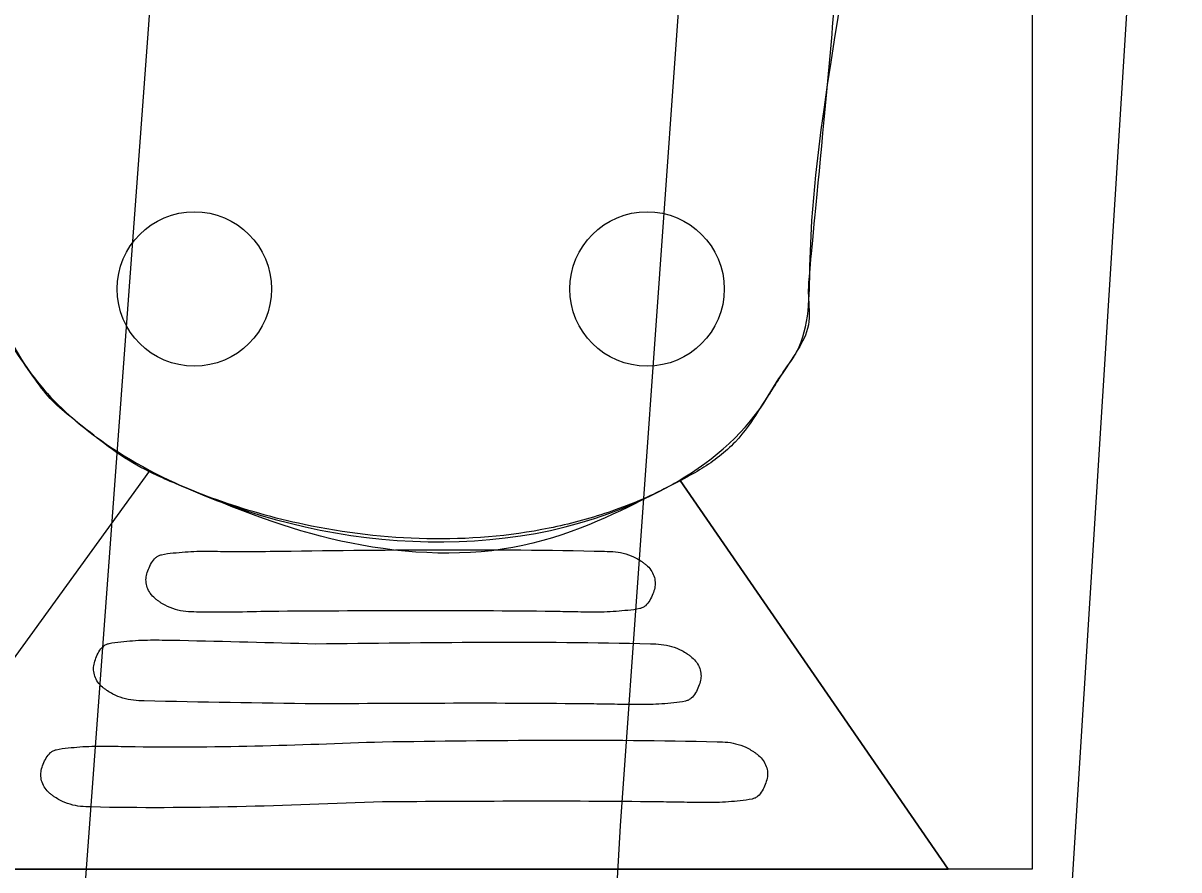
# Model space of a CAD drawing. Extents: x 417997 to 421451, y 4451742 to 4455216.
# Drawn here: x 420087.32 to 420096.31, y 4453182.9 to 4453189.48 of the extents above; entities that cross this region are included whole.
import ezdxf

# ---------------------------------------------------------------- set-up
doc = ezdxf.new("R2010")
doc.units = 0
for name, color, linetype in [('LJ_SEMBOL', 7, 'Continuous'), ('RAYLI_TOPLU_TAŞIMA_HATTI', 7, 'Continuous'), ('Yol_Sose', 7, 'Continuous')]:
    doc.layers.add(name, color=color, linetype=linetype)

msp = doc.modelspace()

# ---------------------------------------------------------------- linework, layer by layer
at = {"layer": 'LJ_SEMBOL'}
for p, q in [((420088.3042, 4453186.0013), (420086.0572, 4453182.9041)), ((420088.3042, 4453186.0013), (420086.0572, 4453182.9041)), ((420088.3042, 4453186.0013), (420086.0572, 4453182.9041)), ((420088.3042, 4453186.0013), (420086.0572, 4453182.9041)), ((420092.4319, 4453185.9273), (420094.5176, 4453182.9041)), ((420094.5176, 4453182.9041), (420092.4319, 4453185.9273)), ((420092.4319, 4453185.9273), (420094.5176, 4453182.9041)), ((420094.5176, 4453182.9041), (420092.4319, 4453185.9273)), ((420086.0572, 4453182.9041), (420094.5176, 4453182.9041)), ((420086.0572, 4453182.9041), (420094.5176, 4453182.9041))]:
    msp.add_line(p, q, dxfattribs=at)
msp.add_lwpolyline([(420085.5167, 4453194.2268), (420095.1692, 4453194.2268), (420095.1692, 4453182.9041), (420085.5167, 4453182.9041)], close=True, dxfattribs=at)
msp.add_lwpolyline([(420085.5167, 4453194.2268), (420095.1692, 4453194.2268), (420095.1692, 4453182.9041), (420085.5167, 4453182.9041)], close=True, dxfattribs=at)
for centre in [(420088.6522, 4453187.4155), (420088.6522, 4453187.4155), (420088.6522, 4453187.4155), (420088.6522, 4453187.4155), (420092.1742, 4453187.4155), (420092.1742, 4453187.4155), (420092.1742, 4453187.4155), (420092.1742, 4453187.4155)]:
    msp.add_circle(centre, 0.6006, dxfattribs=at)
for points in [[(420087.0556, 4453187.8007), (420087.0556, 4453192.7567), (420088.458, 4453193.8315), (420092.128, 4453193.9211), (420093.2022, 4453193.533), (420093.5304, 4453193.0254), (420093.4409, 4453187.5918), (420093.3384, 4453186.9292), (420093.2215, 4453186.7509), (420093.053, 4453186.4871), (420092.3071, 4453185.8601), (420088.6072, 4453185.8601), (420087.8314, 4453186.308), (420087.3838, 4453186.7558), (420087.074, 4453187.4866), (420087.0556, 4453187.8007)], [(420087.0556, 4453187.8007), (420087.0556, 4453192.7567), (420088.458, 4453193.8315), (420092.128, 4453193.9211), (420093.2022, 4453193.533), (420093.5304, 4453193.0254), (420093.4409, 4453187.5918), (420093.3384, 4453186.9292), (420093.2215, 4453186.7509), (420093.053, 4453186.4871), (420092.3071, 4453185.8601), (420088.6072, 4453185.8601), (420087.8314, 4453186.308), (420087.3838, 4453186.7558), (420087.074, 4453187.4866), (420087.0556, 4453187.8007)], [(420092.4319, 4453185.9273), (420092.3071, 4453185.8601), (420091.8713, 4453185.6781), (420091.4135, 4453185.5552), (420090.4604, 4453185.4726), (420089.5057, 4453185.5837), (420088.8234, 4453185.7771), (420088.6072, 4453185.8601), (420088.4539, 4453185.9272), (420088.3042, 4453186.0013)], [(420092.4319, 4453185.9273), (420092.3071, 4453185.8601), (420091.8713, 4453185.6781), (420091.4135, 4453185.5552), (420090.4604, 4453185.4726), (420089.5057, 4453185.5837), (420088.8234, 4453185.7771), (420088.6072, 4453185.8601), (420088.4539, 4453185.9272), (420088.3042, 4453186.0013)], [(420089.2422, 4453184.9078), (420088.6696, 4453184.9029), (420088.586, 4453184.9074), (420088.5047, 4453184.9237), (420088.4252, 4453184.9561), (420088.3858, 4453184.9796), (420088.3662, 4453184.9935), (420088.3467, 4453185.0088), (420088.3098, 4453185.049), (420088.2865, 4453185.0949), (420088.2767, 4453185.1424), (420088.2766, 4453185.1653), (420088.2799, 4453185.187), (420088.2945, 4453185.2353), (420088.3185, 4453185.2852), (420088.3524, 4453185.3265), (420088.3733, 4453185.3406), (420088.3968, 4453185.3486), (420088.4886, 4453185.3623), (420088.5805, 4453185.3708), (420088.7642, 4453185.3764), (420088.9479, 4453185.3736), (420089.2422, 4453185.3757)], [(420089.2422, 4453184.9078), (420088.6696, 4453184.9029), (420088.586, 4453184.9074), (420088.5047, 4453184.9237), (420088.4252, 4453184.9561), (420088.3858, 4453184.9796), (420088.3662, 4453184.9935), (420088.3467, 4453185.0088), (420088.3098, 4453185.049), (420088.2865, 4453185.0949), (420088.2767, 4453185.1424), (420088.2766, 4453185.1653), (420088.2799, 4453185.187), (420088.2945, 4453185.2353), (420088.3185, 4453185.2852), (420088.3524, 4453185.3265), (420088.3733, 4453185.3406), (420088.3968, 4453185.3486), (420088.4886, 4453185.3623), (420088.5805, 4453185.3708), (420088.7642, 4453185.3764), (420088.9479, 4453185.3736), (420089.2422, 4453185.3757)], [(420089.2422, 4453184.9078), (420088.6696, 4453184.9029), (420088.586, 4453184.9074), (420088.5047, 4453184.9237), (420088.4252, 4453184.9561), (420088.3858, 4453184.9796), (420088.3662, 4453184.9935), (420088.3467, 4453185.0088), (420088.3098, 4453185.049), (420088.2865, 4453185.0949), (420088.2767, 4453185.1424), (420088.2766, 4453185.1653), (420088.2799, 4453185.187), (420088.2945, 4453185.2353), (420088.3185, 4453185.2852), (420088.3524, 4453185.3265), (420088.3733, 4453185.3406), (420088.3968, 4453185.3486), (420088.4886, 4453185.3623), (420088.5805, 4453185.3708), (420088.7642, 4453185.3764), (420088.9479, 4453185.3736), (420089.2422, 4453185.3757)], [(420089.2422, 4453184.9078), (420088.6696, 4453184.9029), (420088.586, 4453184.9074), (420088.5047, 4453184.9237), (420088.4252, 4453184.9561), (420088.3858, 4453184.9796), (420088.3662, 4453184.9935), (420088.3467, 4453185.0088), (420088.3098, 4453185.049), (420088.2865, 4453185.0949), (420088.2767, 4453185.1424), (420088.2766, 4453185.1653), (420088.2799, 4453185.187), (420088.2945, 4453185.2353), (420088.3185, 4453185.2852), (420088.3524, 4453185.3265), (420088.3733, 4453185.3406), (420088.3968, 4453185.3486), (420088.4886, 4453185.3623), (420088.5805, 4453185.3708), (420088.7642, 4453185.3764), (420088.9479, 4453185.3736), (420089.2422, 4453185.3757)], [(420089.2422, 4453185.3757), (420091.8442, 4453185.3757), (420091.9278, 4453185.3712), (420092.009, 4453185.3549), (420092.0886, 4453185.3225), (420092.1279, 4453185.299), (420092.1475, 4453185.2852), (420092.1671, 4453185.2698), (420092.204, 4453185.2296), (420092.2272, 4453185.1837), (420092.2371, 4453185.1363), (420092.2371, 4453185.1133), (420092.2339, 4453185.0916), (420092.2193, 4453185.0434), (420092.1953, 4453184.9934), (420092.1614, 4453184.9521), (420092.1405, 4453184.938), (420092.117, 4453184.93), (420092.0251, 4453184.9163), (420091.9333, 4453184.9078), (420091.7496, 4453184.9022), (420091.5659, 4453184.905), (420091.3821, 4453184.9078), (420089.2422, 4453184.9078)], [(420089.2422, 4453185.3757), (420091.8442, 4453185.3757), (420091.9278, 4453185.3712), (420092.009, 4453185.3549), (420092.0886, 4453185.3225), (420092.1279, 4453185.299), (420092.1475, 4453185.2852), (420092.1671, 4453185.2698), (420092.204, 4453185.2296), (420092.2272, 4453185.1837), (420092.2371, 4453185.1363), (420092.2371, 4453185.1133), (420092.2339, 4453185.0916), (420092.2193, 4453185.0434), (420092.1953, 4453184.9934), (420092.1614, 4453184.9521), (420092.1405, 4453184.938), (420092.117, 4453184.93), (420092.0251, 4453184.9163), (420091.9333, 4453184.9078), (420091.7496, 4453184.9022), (420091.5659, 4453184.905), (420091.3821, 4453184.9078), (420089.2422, 4453184.9078)], [(420089.2422, 4453185.3757), (420091.8442, 4453185.3757), (420091.9278, 4453185.3712), (420092.009, 4453185.3549), (420092.0886, 4453185.3225), (420092.1279, 4453185.299), (420092.1475, 4453185.2852), (420092.1671, 4453185.2698), (420092.204, 4453185.2296), (420092.2272, 4453185.1837), (420092.2371, 4453185.1363), (420092.2371, 4453185.1133), (420092.2339, 4453185.0916), (420092.2193, 4453185.0434), (420092.1953, 4453184.9934), (420092.1614, 4453184.9521), (420092.1405, 4453184.938), (420092.117, 4453184.93), (420092.0251, 4453184.9163), (420091.9333, 4453184.9078), (420091.7496, 4453184.9022), (420091.5659, 4453184.905), (420091.3821, 4453184.9078), (420089.2422, 4453184.9078)], [(420089.2422, 4453185.3757), (420091.8442, 4453185.3757), (420091.9278, 4453185.3712), (420092.009, 4453185.3549), (420092.0886, 4453185.3225), (420092.1279, 4453185.299), (420092.1475, 4453185.2852), (420092.1671, 4453185.2698), (420092.204, 4453185.2296), (420092.2272, 4453185.1837), (420092.2371, 4453185.1363), (420092.2371, 4453185.1133), (420092.2339, 4453185.0916), (420092.2193, 4453185.0434), (420092.1953, 4453184.9934), (420092.1614, 4453184.9521), (420092.1405, 4453184.938), (420092.117, 4453184.93), (420092.0251, 4453184.9163), (420091.9333, 4453184.9078), (420091.7496, 4453184.9022), (420091.5659, 4453184.905), (420091.3821, 4453184.9078), (420089.2422, 4453184.9078)], [(420089.5985, 4453184.1884), (420088.2617, 4453184.2124), (420088.1781, 4453184.2169), (420088.0968, 4453184.2332), (420088.0172, 4453184.2656), (420087.9779, 4453184.2891), (420087.9583, 4453184.303), (420087.9387, 4453184.3183), (420087.9019, 4453184.3585), (420087.8786, 4453184.4044), (420087.8687, 4453184.4518), (420087.8687, 4453184.4748), (420087.8719, 4453184.4965), (420087.8866, 4453184.5448), (420087.9106, 4453184.5947), (420087.9445, 4453184.636), (420087.9653, 4453184.6501), (420087.9889, 4453184.6581), (420088.0807, 4453184.6718), (420088.1725, 4453184.6803), (420088.3562, 4453184.6859), (420088.54, 4453184.6831), (420089.5985, 4453184.6564)], [(420089.5985, 4453184.1884), (420088.2617, 4453184.2124), (420088.1781, 4453184.2169), (420088.0968, 4453184.2332), (420088.0172, 4453184.2656), (420087.9779, 4453184.2891), (420087.9583, 4453184.303), (420087.9387, 4453184.3183), (420087.9019, 4453184.3585), (420087.8786, 4453184.4044), (420087.8687, 4453184.4518), (420087.8687, 4453184.4748), (420087.8719, 4453184.4965), (420087.8866, 4453184.5448), (420087.9106, 4453184.5947), (420087.9445, 4453184.636), (420087.9653, 4453184.6501), (420087.9889, 4453184.6581), (420088.0807, 4453184.6718), (420088.1725, 4453184.6803), (420088.3562, 4453184.6859), (420088.54, 4453184.6831), (420089.5985, 4453184.6564)], [(420089.5985, 4453184.1884), (420088.2617, 4453184.2124), (420088.1781, 4453184.2169), (420088.0968, 4453184.2332), (420088.0172, 4453184.2656), (420087.9779, 4453184.2891), (420087.9583, 4453184.303), (420087.9387, 4453184.3183), (420087.9019, 4453184.3585), (420087.8786, 4453184.4044), (420087.8687, 4453184.4518), (420087.8687, 4453184.4748), (420087.8719, 4453184.4965), (420087.8866, 4453184.5448), (420087.9106, 4453184.5947), (420087.9445, 4453184.636), (420087.9653, 4453184.6501), (420087.9889, 4453184.6581), (420088.0807, 4453184.6718), (420088.1725, 4453184.6803), (420088.3562, 4453184.6859), (420088.54, 4453184.6831), (420089.5985, 4453184.6564)], [(420089.5985, 4453184.1884), (420088.2617, 4453184.2124), (420088.1781, 4453184.2169), (420088.0968, 4453184.2332), (420088.0172, 4453184.2656), (420087.9779, 4453184.2891), (420087.9583, 4453184.303), (420087.9387, 4453184.3183), (420087.9019, 4453184.3585), (420087.8786, 4453184.4044), (420087.8687, 4453184.4518), (420087.8687, 4453184.4748), (420087.8719, 4453184.4965), (420087.8866, 4453184.5448), (420087.9106, 4453184.5947), (420087.9445, 4453184.636), (420087.9653, 4453184.6501), (420087.9889, 4453184.6581), (420088.0807, 4453184.6718), (420088.1725, 4453184.6803), (420088.3562, 4453184.6859), (420088.54, 4453184.6831), (420089.5985, 4453184.6564)], [(420089.5985, 4453184.6564), (420092.2005, 4453184.6564), (420092.2841, 4453184.6519), (420092.3653, 4453184.6356), (420092.4449, 4453184.6032), (420092.4843, 4453184.5797), (420092.5038, 4453184.5658), (420092.5234, 4453184.5505), (420092.5603, 4453184.5103), (420092.5836, 4453184.4643), (420092.5934, 4453184.4169), (420092.5935, 4453184.394), (420092.5902, 4453184.3723), (420092.5756, 4453184.324), (420092.5516, 4453184.2741), (420092.5177, 4453184.2328), (420092.4968, 4453184.2187), (420092.4733, 4453184.2107), (420092.3815, 4453184.197), (420092.2896, 4453184.1885), (420092.1059, 4453184.1829), (420091.9222, 4453184.1857), (420091.7384, 4453184.1884), (420089.5985, 4453184.1884)], [(420089.5985, 4453184.6564), (420092.2005, 4453184.6564), (420092.2841, 4453184.6519), (420092.3653, 4453184.6356), (420092.4449, 4453184.6032), (420092.4843, 4453184.5797), (420092.5038, 4453184.5658), (420092.5234, 4453184.5505), (420092.5603, 4453184.5103), (420092.5836, 4453184.4643), (420092.5934, 4453184.4169), (420092.5935, 4453184.394), (420092.5902, 4453184.3723), (420092.5756, 4453184.324), (420092.5516, 4453184.2741), (420092.5177, 4453184.2328), (420092.4968, 4453184.2187), (420092.4733, 4453184.2107), (420092.3815, 4453184.197), (420092.2896, 4453184.1885), (420092.1059, 4453184.1829), (420091.9222, 4453184.1857), (420091.7384, 4453184.1884), (420089.5985, 4453184.1884)], [(420089.5985, 4453184.6564), (420092.2005, 4453184.6564), (420092.2841, 4453184.6519), (420092.3653, 4453184.6356), (420092.4449, 4453184.6032), (420092.4843, 4453184.5797), (420092.5038, 4453184.5658), (420092.5234, 4453184.5505), (420092.5603, 4453184.5103), (420092.5836, 4453184.4643), (420092.5934, 4453184.4169), (420092.5935, 4453184.394), (420092.5902, 4453184.3723), (420092.5756, 4453184.324), (420092.5516, 4453184.2741), (420092.5177, 4453184.2328), (420092.4968, 4453184.2187), (420092.4733, 4453184.2107), (420092.3815, 4453184.197), (420092.2896, 4453184.1885), (420092.1059, 4453184.1829), (420091.9222, 4453184.1857), (420091.7384, 4453184.1884), (420089.5985, 4453184.1884)], [(420089.5985, 4453184.6564), (420092.2005, 4453184.6564), (420092.2841, 4453184.6519), (420092.3653, 4453184.6356), (420092.4449, 4453184.6032), (420092.4843, 4453184.5797), (420092.5038, 4453184.5658), (420092.5234, 4453184.5505), (420092.5603, 4453184.5103), (420092.5836, 4453184.4643), (420092.5934, 4453184.4169), (420092.5935, 4453184.394), (420092.5902, 4453184.3723), (420092.5756, 4453184.324), (420092.5516, 4453184.2741), (420092.5177, 4453184.2328), (420092.4968, 4453184.2187), (420092.4733, 4453184.2107), (420092.3815, 4453184.197), (420092.2896, 4453184.1885), (420092.1059, 4453184.1829), (420091.9222, 4453184.1857), (420091.7384, 4453184.1884), (420089.5985, 4453184.1884)], [(420090.1163, 4453183.4266), (420087.8513, 4453183.387), (420087.7678, 4453183.3915), (420087.6865, 4453183.4078), (420087.6069, 4453183.4401), (420087.5676, 4453183.4637), (420087.548, 4453183.4775), (420087.5284, 4453183.4928), (420087.4915, 4453183.533), (420087.4683, 4453183.579), (420087.4584, 4453183.6264), (420087.4584, 4453183.6493), (420087.4616, 4453183.6711), (420087.4763, 4453183.7193), (420087.5002, 4453183.7693), (420087.5341, 4453183.8105), (420087.555, 4453183.8246), (420087.5785, 4453183.8326), (420087.6704, 4453183.8463), (420087.7622, 4453183.8548), (420087.9459, 4453183.8604), (420088.1297, 4453183.8577), (420090.1163, 4453183.8946)], [(420090.1163, 4453183.4266), (420087.8513, 4453183.387), (420087.7678, 4453183.3915), (420087.6865, 4453183.4078), (420087.6069, 4453183.4401), (420087.5676, 4453183.4637), (420087.548, 4453183.4775), (420087.5284, 4453183.4928), (420087.4915, 4453183.533), (420087.4683, 4453183.579), (420087.4584, 4453183.6264), (420087.4584, 4453183.6493), (420087.4616, 4453183.6711), (420087.4763, 4453183.7193), (420087.5002, 4453183.7693), (420087.5341, 4453183.8105), (420087.555, 4453183.8246), (420087.5785, 4453183.8326), (420087.6704, 4453183.8463), (420087.7622, 4453183.8548), (420087.9459, 4453183.8604), (420088.1297, 4453183.8577), (420090.1163, 4453183.8946)], [(420090.1163, 4453183.4266), (420087.8513, 4453183.387), (420087.7678, 4453183.3915), (420087.6865, 4453183.4078), (420087.6069, 4453183.4401), (420087.5676, 4453183.4637), (420087.548, 4453183.4775), (420087.5284, 4453183.4928), (420087.4915, 4453183.533), (420087.4683, 4453183.579), (420087.4584, 4453183.6264), (420087.4584, 4453183.6493), (420087.4616, 4453183.6711), (420087.4763, 4453183.7193), (420087.5002, 4453183.7693), (420087.5341, 4453183.8105), (420087.555, 4453183.8246), (420087.5785, 4453183.8326), (420087.6704, 4453183.8463), (420087.7622, 4453183.8548), (420087.9459, 4453183.8604), (420088.1297, 4453183.8577), (420090.1163, 4453183.8946)], [(420090.1163, 4453183.4266), (420087.8513, 4453183.387), (420087.7678, 4453183.3915), (420087.6865, 4453183.4078), (420087.6069, 4453183.4401), (420087.5676, 4453183.4637), (420087.548, 4453183.4775), (420087.5284, 4453183.4928), (420087.4915, 4453183.533), (420087.4683, 4453183.579), (420087.4584, 4453183.6264), (420087.4584, 4453183.6493), (420087.4616, 4453183.6711), (420087.4763, 4453183.7193), (420087.5002, 4453183.7693), (420087.5341, 4453183.8105), (420087.555, 4453183.8246), (420087.5785, 4453183.8326), (420087.6704, 4453183.8463), (420087.7622, 4453183.8548), (420087.9459, 4453183.8604), (420088.1297, 4453183.8577), (420090.1163, 4453183.8946)], [(420090.1163, 4453183.8946), (420092.7183, 4453183.8946), (420092.8019, 4453183.8901), (420092.8831, 4453183.8738), (420092.9627, 4453183.8414), (420093.002, 4453183.8179), (420093.0216, 4453183.804), (420093.0412, 4453183.7887), (420093.0781, 4453183.7485), (420093.1013, 4453183.7026), (420093.1112, 4453183.6551), (420093.1112, 4453183.6322), (420093.108, 4453183.6105), (420093.0933, 4453183.5622), (420093.0694, 4453183.5123), (420093.0355, 4453183.471), (420093.0146, 4453183.4569), (420092.9911, 4453183.4489), (420092.8992, 4453183.4352), (420092.8074, 4453183.4267), (420092.6237, 4453183.4211), (420092.4399, 4453183.4239), (420092.2562, 4453183.4266), (420090.1163, 4453183.4266)], [(420090.1163, 4453183.8946), (420092.7183, 4453183.8946), (420092.8019, 4453183.8901), (420092.8831, 4453183.8738), (420092.9627, 4453183.8414), (420093.002, 4453183.8179), (420093.0216, 4453183.804), (420093.0412, 4453183.7887), (420093.0781, 4453183.7485), (420093.1013, 4453183.7026), (420093.1112, 4453183.6551), (420093.1112, 4453183.6322), (420093.108, 4453183.6105), (420093.0933, 4453183.5622), (420093.0694, 4453183.5123), (420093.0355, 4453183.471), (420093.0146, 4453183.4569), (420092.9911, 4453183.4489), (420092.8992, 4453183.4352), (420092.8074, 4453183.4267), (420092.6237, 4453183.4211), (420092.4399, 4453183.4239), (420092.2562, 4453183.4266), (420090.1163, 4453183.4266)], [(420090.1163, 4453183.8946), (420092.7183, 4453183.8946), (420092.8019, 4453183.8901), (420092.8831, 4453183.8738), (420092.9627, 4453183.8414), (420093.002, 4453183.8179), (420093.0216, 4453183.804), (420093.0412, 4453183.7887), (420093.0781, 4453183.7485), (420093.1013, 4453183.7026), (420093.1112, 4453183.6551), (420093.1112, 4453183.6322), (420093.108, 4453183.6105), (420093.0933, 4453183.5622), (420093.0694, 4453183.5123), (420093.0355, 4453183.471), (420093.0146, 4453183.4569), (420092.9911, 4453183.4489), (420092.8992, 4453183.4352), (420092.8074, 4453183.4267), (420092.6237, 4453183.4211), (420092.4399, 4453183.4239), (420092.2562, 4453183.4266), (420090.1163, 4453183.4266)], [(420090.1163, 4453183.8946), (420092.7183, 4453183.8946), (420092.8019, 4453183.8901), (420092.8831, 4453183.8738), (420092.9627, 4453183.8414), (420093.002, 4453183.8179), (420093.0216, 4453183.804), (420093.0412, 4453183.7887), (420093.0781, 4453183.7485), (420093.1013, 4453183.7026), (420093.1112, 4453183.6551), (420093.1112, 4453183.6322), (420093.108, 4453183.6105), (420093.0933, 4453183.5622), (420093.0694, 4453183.5123), (420093.0355, 4453183.471), (420093.0146, 4453183.4569), (420092.9911, 4453183.4489), (420092.8992, 4453183.4352), (420092.8074, 4453183.4267), (420092.6237, 4453183.4211), (420092.4399, 4453183.4239), (420092.2562, 4453183.4266), (420090.1163, 4453183.4266)]]:
    msp.add_spline(points, degree=3, dxfattribs=at)
msp.add_open_spline([(420087.0556, 4453187.8007), (420087.0617, 4453187.696), (420087.0679, 4453187.5913), (420087.074, 4453187.4866), (420087.0894, 4453187.2224), (420087.2239, 4453186.984), (420087.3838, 4453186.7558), (420087.5114, 4453186.5738), (420087.6586, 4453186.4442), (420087.8314, 4453186.308), (420088.0759, 4453186.1153), (420088.3324, 4453185.973), (420088.6072, 4453185.8601), (420089.7421, 4453185.3939), (420091.181, 4453185.2928), (420092.3071, 4453185.8601), (420092.6036, 4453186.0096), (420092.8751, 4453186.214), (420093.053, 4453186.4871), (420093.1102, 4453186.5748), (420093.165, 4453186.6634), (420093.2215, 4453186.7509), (420093.26, 4453186.8106), (420093.3014, 4453186.8659), (420093.3384, 4453186.9292), (420093.4549, 4453187.1284), (420093.4194, 4453187.3696), (420093.4409, 4453187.5918), (420093.6154, 4453189.3922), (420093.7595, 4453191.2208), (420093.5304, 4453193.0254), (420093.5049, 4453193.2262), (420093.384, 4453193.3946), (420093.2022, 4453193.533), (420092.8586, 4453193.7946), (420092.5009, 4453193.8557), (420092.128, 4453193.9211), (420090.9294, 4453194.1314), (420089.6638, 4453194.2057), (420088.458, 4453193.8315), (420087.8776, 4453193.6515), (420087.0556, 4453193.3457), (420087.0556, 4453192.7567), (420087.0556, 4453191.1047), (420087.0556, 4453189.4527), (420087.0556, 4453187.8007)], degree=3, dxfattribs=at)
msp.add_open_spline([(420087.0556, 4453187.8007), (420087.0617, 4453187.696), (420087.0679, 4453187.5913), (420087.074, 4453187.4866), (420087.0894, 4453187.2224), (420087.2239, 4453186.984), (420087.3838, 4453186.7558), (420087.5114, 4453186.5738), (420087.6586, 4453186.4442), (420087.8314, 4453186.308), (420088.0759, 4453186.1153), (420088.3324, 4453185.973), (420088.6072, 4453185.8601), (420089.7421, 4453185.3939), (420091.181, 4453185.2928), (420092.3071, 4453185.8601), (420092.6036, 4453186.0096), (420092.8751, 4453186.214), (420093.053, 4453186.4871), (420093.1102, 4453186.5748), (420093.165, 4453186.6634), (420093.2215, 4453186.7509), (420093.26, 4453186.8106), (420093.3014, 4453186.8659), (420093.3384, 4453186.9292), (420093.4549, 4453187.1284), (420093.4194, 4453187.3696), (420093.4409, 4453187.5918), (420093.6154, 4453189.3922), (420093.7595, 4453191.2208), (420093.5304, 4453193.0254), (420093.5049, 4453193.2262), (420093.384, 4453193.3946), (420093.2022, 4453193.533), (420092.8586, 4453193.7946), (420092.5009, 4453193.8557), (420092.128, 4453193.9211), (420090.9294, 4453194.1314), (420089.6638, 4453194.2057), (420088.458, 4453193.8315), (420087.8776, 4453193.6515), (420087.0556, 4453193.3457), (420087.0556, 4453192.7567), (420087.0556, 4453191.1047), (420087.0556, 4453189.4527), (420087.0556, 4453187.8007)], degree=3, dxfattribs=at)
at = {"layer": 'RAYLI_TOPLU_TAŞIMA_HATTI'}
msp.add_line((420093.7173, 4453154.8045), (420103.3577, 4453307.7889), dxfattribs=at)
msp.add_line((420093.7173, 4453154.8045), (420103.3577, 4453307.7889), dxfattribs=at)
at = {"layer": 'Yol_Sose'}
for points in [[(420102.1752, 4453338.2051), (420102.1196, 4453337.4138), (420101.0927, 4453320.4815), (420100.0597, 4453304.6718), (420098.9185, 4453288.4041), (420097.9959, 4453269.9439), (420096.8329, 4453253.167), (420095.5233, 4453235.6687), (420094.3933, 4453216.0203), (420093.1278, 4453199.5471), (420091.9645, 4453183.2395), (420091.2477, 4453170.0416), (420090.1474, 4453154.0918), (420089.1667, 4453139.9733), (420087.9985, 4453122.9178), (420087.0058, 4453106.1473), (420086.0248, 4453089.3355), (420084.9311, 4453073.3787), (420083.882, 4453057.6716), (420082.8547, 4453041.5215), (420082.701, 4453039.2306)], [(420078.4286, 4453039.2757), (420079.3154, 4453053.7713), (420080.3422, 4453076.3962), (420082.0021, 4453096.1921), (420083.4248, 4453116.4809), (420084.8887, 4453135.3534), (420085.8705, 4453153.4506), (420087.25, 4453175.2647), (420088.6339, 4453194.0182), (420089.8988, 4453216.6466), (420091.4935, 4453237.7715), (420092.7658, 4453257.8831), (420093.9895, 4453277.9695), (420095.3576, 4453298.2539), (420096.6155, 4453317.8697), (420097.797, 4453337.2017)]]:
    msp.add_lwpolyline(points, dxfattribs=at)

doc.saveas('drawing.dxf')
